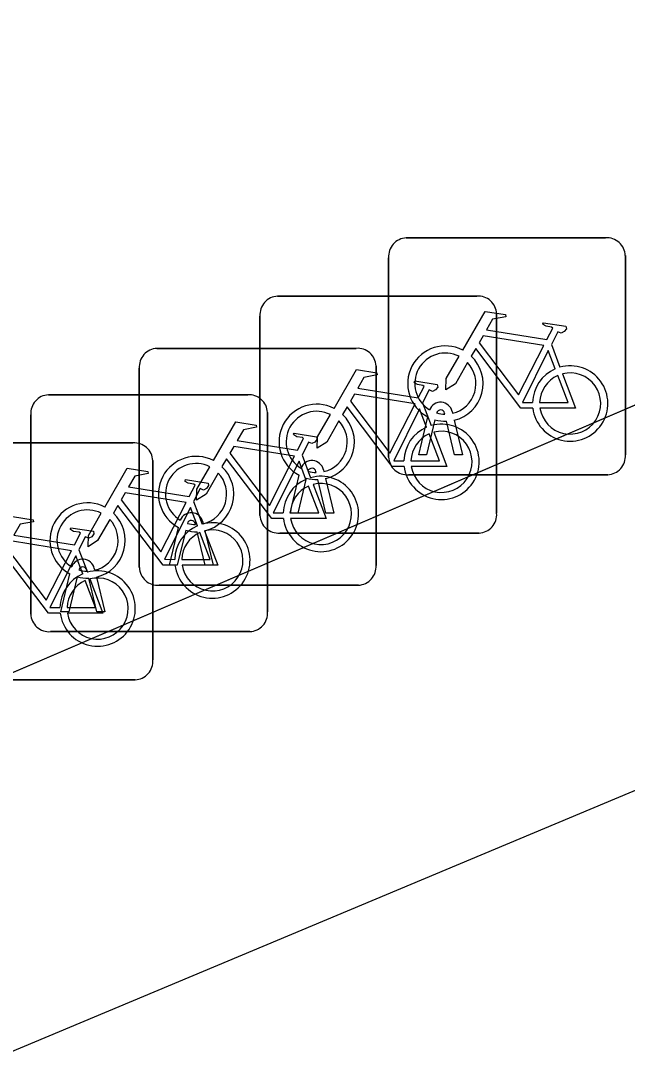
# Model space of a CAD drawing. Extents: x 160379 to 161131, y 383940 to 384849.
# Drawn here: x 160852.942 to 160855.502, y 384804.112 to 384808.468 of the extents above; entities that cross this region are included whole.
import ezdxf

# ---------------------------------------------------------------- set-up
doc = ezdxf.new("R2010")
doc.units = 0
for name, color, linetype in [('IMGEO_Fietsenrek', 7, 'Continuous'), ('IMGEO_Pand', 7, 'Continuous'), ('IMGEO_Pand_overbouw', 7, 'Continuous'), ('IMGEO_Voetpad_open', 7, 'Continuous')]:
    doc.layers.add(name, color=color, linetype=linetype)

msp = doc.modelspace()

# ---------------------------------------------------------------- linework, layer by layer
at = {"layer": 'IMGEO_Fietsenrek'}
for p, q in [((160854.5689, 384807.5515), (160855.4098, 384807.5515)), ((160855.4098, 384807.5515), (160854.5689, 384807.5515)), ((160854.4945, 384806.6269), (160854.4945, 384807.4678)), ((160854.4945, 384807.4678), (160854.4945, 384806.6269)), ((160855.4935, 384807.4771), (160855.4935, 384806.6362)), ((160855.4935, 384806.6362), (160855.4935, 384807.4771)), ((160854.0259, 384807.3055), (160854.8668, 384807.3055)), ((160854.8668, 384807.3055), (160854.0259, 384807.3055)), ((160853.9515, 384806.3809), (160853.9515, 384807.2218)), ((160853.9515, 384807.2218), (160853.9515, 384806.3809)), ((160854.9505, 384807.2311), (160854.9505, 384806.3902)), ((160854.9505, 384806.3902), (160854.9505, 384807.2311)), ((160853.5169, 384807.0855), (160854.3578, 384807.0855)), ((160854.3578, 384807.0855), (160853.5169, 384807.0855)), ((160855.1812, 384807.1012), (160855.2175, 384807.006)), ((160853.4425, 384806.1609), (160853.4425, 384807.0018)), ((160853.4425, 384807.0018), (160853.4425, 384806.1609)), ((160854.4415, 384807.0111), (160854.4415, 384806.1702)), ((160854.4415, 384806.1702), (160854.4415, 384807.0111)), ((160853.0589, 384806.8895), (160853.8998, 384806.8895)), ((160853.8998, 384806.8895), (160853.0589, 384806.8895)), ((160853.9835, 384806.8151), (160853.9835, 384805.9742)), ((160853.9835, 384805.9742), (160853.9835, 384806.8151)), ((160854.6382, 384806.8552), (160854.6745, 384806.76)), ((160854.7626, 384806.8194), (160854.7644, 384806.8115)), ((160852.9845, 384805.9649), (160852.9845, 384806.8058)), ((160852.9845, 384806.8058), (160852.9845, 384805.9649)), ((160854.6215, 384806.6363), (160854.6598, 384806.7963)), ((160854.6902, 384806.7841), (160854.6549, 384806.6363)), ((160854.7319, 384806.8079), (160854.7309, 384806.8122)), ((160854.773, 384806.6363), (160854.7391, 384806.778)), ((160854.7714, 384806.7823), (160854.8064, 384806.6363)), ((160852.5749, 384806.6865), (160853.4158, 384806.6865)), ((160853.4158, 384806.6865), (160852.5749, 384806.6865)), ((160853.4995, 384806.6121), (160853.4995, 384805.7712)), ((160853.4995, 384805.7712), (160853.4995, 384806.6121)), ((160854.1292, 384806.6352), (160854.1655, 384806.54)), ((160854.6549, 384806.6363), (160854.6215, 384806.6363)), ((160854.8064, 384806.6363), (160854.773, 384806.6363)), ((160854.1889, 384806.5619), (160854.1879, 384806.5662)), ((160854.2196, 384806.5734), (160854.2214, 384806.5655)), ((160855.4191, 384806.5525), (160854.5782, 384806.5525)), ((160854.5782, 384806.5525), (160855.4191, 384806.5525)), ((160854.0785, 384806.3903), (160854.1168, 384806.5503)), ((160854.1472, 384806.5381), (160854.1119, 384806.3903)), ((160854.23, 384806.3903), (160854.1961, 384806.532)), ((160854.2284, 384806.5363), (160854.2634, 384806.3903)), ((160853.6712, 384806.4392), (160853.7075, 384806.344)), ((160854.1119, 384806.3903), (160854.0785, 384806.3903)), ((160854.2634, 384806.3903), (160854.23, 384806.3903)), ((160853.6799, 384806.3419), (160853.6789, 384806.3462)), ((160853.7106, 384806.3534), (160853.7124, 384806.3455)), ((160853.5695, 384806.1703), (160853.6078, 384806.3303)), ((160853.6382, 384806.3181), (160853.6029, 384806.1703)), ((160853.721, 384806.1703), (160853.6871, 384806.312)), ((160853.7194, 384806.3163), (160853.7544, 384806.1703)), ((160854.8761, 384806.3065), (160854.0352, 384806.3065)), ((160854.0352, 384806.3065), (160854.8761, 384806.3065)), ((160853.1872, 384806.2362), (160853.2235, 384806.141)), ((160853.6029, 384806.1703), (160853.5695, 384806.1703)), ((160853.7544, 384806.1703), (160853.721, 384806.1703)), ((160853.1115, 384805.9743), (160853.1498, 384806.1343)), ((160853.1802, 384806.1221), (160853.1449, 384805.9743)), ((160853.2219, 384806.1459), (160853.2209, 384806.1502)), ((160853.2526, 384806.1574), (160853.2544, 384806.1495)), ((160853.2614, 384806.1203), (160853.2964, 384805.9743)), ((160853.263, 384805.9743), (160853.2291, 384806.116)), ((160854.3671, 384806.0865), (160853.5262, 384806.0865)), ((160853.5262, 384806.0865), (160854.3671, 384806.0865)), ((160853.1449, 384805.9743), (160853.1115, 384805.9743)), ((160853.2964, 384805.9743), (160853.263, 384805.9743)), ((160853.9091, 384805.8905), (160853.0682, 384805.8905)), ((160853.0682, 384805.8905), (160853.9091, 384805.8905)), ((160853.4251, 384805.6875), (160852.5842, 384805.6875)), ((160852.5842, 384805.6875), (160853.4251, 384805.6875))]:
    msp.add_line(p, q, dxfattribs=at)
for points in [[(160854.8071, 384807.0782), (160854.9018, 384807.2417), (160854.988, 384807.2279), (160854.9897, 384807.2192), (160854.9336, 384807.2083), (160854.9074, 384807.163), (160855.1626, 384807.1222)], [(160855.1626, 384807.1222), (160855.1876, 384807.171), (160855.1825, 384807.175), (160855.1593, 384807.1787), (160855.1466, 384807.1862), (160855.1456, 384807.1893), (160855.1478, 384807.1939), (160855.2426, 384807.1788), (160855.2449, 384807.1685), (160855.2355, 384807.1561), (160855.2231, 384807.1497), (160855.2086, 384807.1559), (160855.1812, 384807.1012)], [(160855.1497, 384807.097), (160854.8929, 384807.138), (160854.8762, 384807.1092), (160855.0432, 384806.8889), (160855.1497, 384807.097)], [(160855.1028, 384806.8335), (160855.0531, 384806.8336), (160854.8624, 384807.0853), (160854.8434, 384807.0525)], [(160855.1977, 384806.999), (160855.1684, 384807.0758), (160855.059, 384806.8577), (160855.1017, 384806.8576)], [(160854.8278, 384807.0257), (160854.7762, 384806.9365), (160854.7363, 384806.9105), (160854.7375, 384806.958), (160854.792, 384807.0522)], [(160854.2641, 384806.8322), (160854.3588, 384806.9957), (160854.445, 384806.9819), (160854.4467, 384806.9732), (160854.3906, 384806.9623), (160854.3644, 384806.917), (160854.6196, 384806.8762)], [(160854.6196, 384806.8762), (160854.6446, 384806.925), (160854.6395, 384806.929), (160854.6163, 384806.9327), (160854.6036, 384806.9402), (160854.6026, 384806.9433), (160854.6048, 384806.9479), (160854.6996, 384806.9328), (160854.7019, 384806.9225), (160854.6925, 384806.9101), (160854.6801, 384806.9037), (160854.6656, 384806.9099), (160854.6382, 384806.8552)], [(160855.1317, 384806.8575), (160855.2516, 384806.8573), (160855.2084, 384806.9709)], [(160855.2282, 384806.9778), (160855.2832, 384806.8332), (160855.1331, 384806.8335)], [(160854.6067, 384806.851), (160854.3499, 384806.892), (160854.3332, 384806.8632), (160854.5002, 384806.6429), (160854.6067, 384806.851)], [(160854.5598, 384806.5875), (160854.5101, 384806.5876), (160854.3194, 384806.8393), (160854.3004, 384806.8065)], [(160854.6547, 384806.753), (160854.6254, 384806.8298), (160854.516, 384806.6117), (160854.5587, 384806.6116)], [(160853.7551, 384806.6122), (160853.8498, 384806.7757), (160853.936, 384806.7619), (160853.9377, 384806.7532), (160853.8816, 384806.7423), (160853.8554, 384806.697), (160854.1106, 384806.6562)], [(160854.2848, 384806.7797), (160854.2332, 384806.6905), (160854.1933, 384806.6645), (160854.1945, 384806.712), (160854.249, 384806.8062)], [(160854.1106, 384806.6562), (160854.1356, 384806.705), (160854.1305, 384806.709), (160854.1073, 384806.7127), (160854.0946, 384806.7202), (160854.0936, 384806.7233), (160854.0958, 384806.7279), (160854.1906, 384806.7128), (160854.1929, 384806.7025), (160854.1835, 384806.6901), (160854.1711, 384806.6837), (160854.1566, 384806.6899), (160854.1292, 384806.6352)], [(160854.6852, 384806.7318), (160854.7402, 384806.5872), (160854.5901, 384806.5875)], [(160854.5887, 384806.6115), (160854.7086, 384806.6113), (160854.6654, 384806.7249)], [(160854.0977, 384806.631), (160853.8409, 384806.672), (160853.8242, 384806.6432), (160853.9912, 384806.4229), (160854.0977, 384806.631)], [(160854.0508, 384806.3675), (160854.0011, 384806.3676), (160853.8104, 384806.6193), (160853.7914, 384806.5865)], [(160854.1457, 384806.533), (160854.1164, 384806.6098), (160854.007, 384806.3917), (160854.0497, 384806.3916)], [(160853.2971, 384806.4162), (160853.3918, 384806.5797), (160853.478, 384806.5659), (160853.4797, 384806.5572), (160853.4236, 384806.5463), (160853.3974, 384806.501), (160853.6526, 384806.4602)], [(160853.7758, 384806.5597), (160853.7242, 384806.4705), (160853.6843, 384806.4445), (160853.6855, 384806.492), (160853.74, 384806.5862)], [(160853.6526, 384806.4602), (160853.6776, 384806.509), (160853.6725, 384806.513), (160853.6493, 384806.5167), (160853.6366, 384806.5242), (160853.6356, 384806.5273), (160853.6378, 384806.5319), (160853.7326, 384806.5168), (160853.7349, 384806.5065), (160853.7255, 384806.4941), (160853.7131, 384806.4877), (160853.6986, 384806.4939), (160853.6712, 384806.4392)], [(160854.1762, 384806.5118), (160854.2312, 384806.3672), (160854.0811, 384806.3675)], [(160853.6397, 384806.435), (160853.3829, 384806.476), (160853.3662, 384806.4472), (160853.5332, 384806.2269), (160853.6397, 384806.435)], [(160854.0797, 384806.3915), (160854.1996, 384806.3913), (160854.1564, 384806.5049)], [(160853.5928, 384806.1715), (160853.5431, 384806.1716), (160853.3524, 384806.4233), (160853.3334, 384806.3905)], [(160853.3178, 384806.3637), (160853.2662, 384806.2745), (160853.2263, 384806.2485), (160853.2275, 384806.296), (160853.282, 384806.3902)], [(160853.6877, 384806.337), (160853.6584, 384806.4138), (160853.549, 384806.1957), (160853.5917, 384806.1956)], [(160852.8131, 384806.2132), (160852.9078, 384806.3767), (160852.994, 384806.3629), (160852.9957, 384806.3542), (160852.9396, 384806.3433), (160852.9134, 384806.298), (160853.1686, 384806.2572)], [(160853.1686, 384806.2572), (160853.1936, 384806.306), (160853.1885, 384806.31), (160853.1653, 384806.3137), (160853.1526, 384806.3212), (160853.1516, 384806.3243), (160853.1538, 384806.3289), (160853.2486, 384806.3138), (160853.2509, 384806.3035), (160853.2415, 384806.2911), (160853.2291, 384806.2847), (160853.2146, 384806.2909), (160853.1872, 384806.2362)], [(160853.6217, 384806.1955), (160853.7416, 384806.1953), (160853.6984, 384806.3089)], [(160853.7182, 384806.3158), (160853.7732, 384806.1712), (160853.6231, 384806.1715)], [(160853.1557, 384806.232), (160852.8989, 384806.273), (160852.8822, 384806.2442), (160853.0492, 384806.0239), (160853.1557, 384806.232)], [(160853.1088, 384805.9685), (160853.0591, 384805.9686), (160852.8684, 384806.2203), (160852.8494, 384806.1875)], [(160853.2037, 384806.134), (160853.1744, 384806.2108), (160853.065, 384805.9927), (160853.1077, 384805.9926)], [(160853.1377, 384805.9925), (160853.2576, 384805.9923), (160853.2144, 384806.1059)], [(160853.2342, 384806.1128), (160853.2892, 384805.9682), (160853.1391, 384805.9685)]]:
    msp.add_lwpolyline(points, dxfattribs=at)
for centre, radius, start, end in [((160854.5722, 384807.4736), 0.0779, 92.4484, 184.2845), ((160854.5722, 384807.4736), 0.0779, 92.4484, 184.2845), ((160855.4156, 384807.4738), 0.0779, 2.4484, 94.2845), ((160855.4156, 384807.4738), 0.0779, 2.4484, 94.2845), ((160854.0292, 384807.2276), 0.0779, 92.4484, 184.2845), ((160854.0292, 384807.2276), 0.0779, 92.4484, 184.2845), ((160854.8726, 384807.2278), 0.0779, 2.4484, 94.2845), ((160854.8726, 384807.2278), 0.0779, 2.4484, 94.2845), ((160853.5202, 384807.0076), 0.0779, 92.4484, 184.2845), ((160853.5202, 384807.0076), 0.0779, 92.4484, 184.2845), ((160854.3636, 384807.0078), 0.0779, 2.4484, 94.2845), ((160854.3636, 384807.0078), 0.0779, 2.4484, 94.2845), ((160854.7341, 384806.9369), 0.159, 62.6766, 242.1369), ((160854.7341, 384806.9369), 0.129, 63.3192, 238.903), ((160854.7341, 384806.9369), 0.159, 283.5766, 46.6042), ((160854.7341, 384806.9369), 0.129, 283.6043, 43.4302), ((160855.2607, 384806.8529), 0.159, 113.3408, 178.3217), ((160855.2607, 384806.8529), 0.159, 187.0065, 105.7708), ((160855.2607, 384806.8529), 0.129, 113.923, 177.9556), ((160855.2607, 384806.8529), 0.129, 188.6715, 104.5883), ((160853.0622, 384806.8116), 0.0779, 92.4484, 184.2845), ((160853.0622, 384806.8116), 0.0779, 92.4484, 184.2845), ((160853.9056, 384806.8118), 0.0779, 2.4484, 94.2845), ((160853.9056, 384806.8118), 0.0779, 2.4484, 94.2845), ((160854.7139, 384806.8083), 0.0499, 12.8025, 158.6934), ((160854.1911, 384806.6909), 0.159, 62.6766, 242.1369), ((160854.1911, 384806.6909), 0.129, 63.3192, 238.903), ((160854.7139, 384806.8083), 0.0174, 12.8025, 163.4502), ((160854.7341, 384806.9369), 0.129, 253.415, 269.0204), ((160854.1911, 384806.6909), 0.129, 283.6043, 43.4302), ((160854.1911, 384806.6909), 0.159, 283.5766, 46.6042), ((160854.7341, 384806.9369), 0.159, 253.9967, 271.7867), ((160854.7177, 384806.6069), 0.159, 113.3408, 178.3217), ((160854.7177, 384806.6069), 0.159, 187.0065, 105.7708), ((160854.7177, 384806.6069), 0.129, 188.6715, 104.5883), ((160853.4216, 384806.6088), 0.0779, 2.4484, 94.2845), ((160853.4216, 384806.6088), 0.0779, 2.4484, 94.2845), ((160854.7177, 384806.6069), 0.129, 113.923, 177.9556), ((160853.6821, 384806.4709), 0.159, 62.6766, 242.1369), ((160853.6821, 384806.4709), 0.129, 63.3192, 238.903), ((160854.1709, 384806.5623), 0.0499, 12.8025, 158.6934), ((160854.5724, 384806.6302), 0.0779, 182.4484, 274.2845), ((160854.5724, 384806.6302), 0.0779, 182.4484, 274.2845), ((160855.4158, 384806.6304), 0.0779, 272.4484, 4.2845), ((160855.4158, 384806.6304), 0.0779, 272.4484, 4.2845), ((160853.6821, 384806.4709), 0.129, 283.6043, 43.4302), ((160853.6821, 384806.4709), 0.159, 283.5766, 46.6042), ((160854.1709, 384806.5623), 0.0174, 12.8025, 163.4502), ((160854.1911, 384806.6909), 0.129, 253.415, 269.0204), ((160854.2087, 384806.3869), 0.159, 113.3408, 178.3217), ((160854.2087, 384806.3869), 0.159, 187.0065, 105.7708), ((160854.2087, 384806.3869), 0.129, 188.6715, 104.5883), ((160854.1911, 384806.6909), 0.159, 253.9967, 271.7867), ((160854.2087, 384806.3869), 0.129, 113.923, 177.9556), ((160853.2241, 384806.2749), 0.159, 62.6766, 242.1369), ((160853.2241, 384806.2749), 0.129, 63.3192, 238.903), ((160853.2241, 384806.2749), 0.159, 283.5766, 46.6042), ((160853.6619, 384806.3423), 0.0499, 12.8025, 158.6934), ((160854.0294, 384806.3842), 0.0779, 182.4484, 274.2845), ((160854.0294, 384806.3842), 0.0779, 182.4484, 274.2845), ((160854.8728, 384806.3844), 0.0779, 272.4484, 4.2845), ((160854.8728, 384806.3844), 0.0779, 272.4484, 4.2845), ((160853.2241, 384806.2749), 0.129, 283.6043, 43.4302), ((160853.7507, 384806.1909), 0.159, 113.3408, 178.3217), ((160853.7507, 384806.1909), 0.159, 187.0065, 105.7708), ((160853.6619, 384806.3423), 0.0174, 12.8025, 163.4502), ((160853.6821, 384806.4709), 0.129, 253.415, 269.0204), ((160853.7507, 384806.1909), 0.129, 113.923, 177.9556), ((160853.7507, 384806.1909), 0.129, 188.6715, 104.5883), ((160853.6821, 384806.4709), 0.159, 253.9967, 271.7867), ((160853.2039, 384806.1463), 0.0499, 12.8025, 158.6934), ((160853.2039, 384806.1463), 0.0174, 12.8025, 163.4502), ((160853.5204, 384806.1642), 0.0779, 182.4484, 274.2845), ((160853.5204, 384806.1642), 0.0779, 182.4484, 274.2845), ((160854.3638, 384806.1644), 0.0779, 272.4484, 4.2845), ((160854.3638, 384806.1644), 0.0779, 272.4484, 4.2845), ((160853.2667, 384805.9879), 0.159, 113.3408, 178.3217), ((160853.2667, 384805.9879), 0.159, 187.0065, 105.7708), ((160853.2667, 384805.9879), 0.129, 188.6715, 104.5883), ((160853.2241, 384806.2749), 0.159, 253.9967, 271.7867), ((160853.2241, 384806.2749), 0.129, 253.415, 269.0204), ((160853.2667, 384805.9879), 0.129, 113.923, 177.9556), ((160853.0624, 384805.9682), 0.0779, 182.4484, 274.2845), ((160853.0624, 384805.9682), 0.0779, 182.4484, 274.2845), ((160853.9058, 384805.9684), 0.0779, 272.4484, 4.2845), ((160853.9058, 384805.9684), 0.0779, 272.4484, 4.2845), ((160853.4218, 384805.7654), 0.0779, 272.4484, 4.2845), ((160853.4218, 384805.7654), 0.0779, 272.4484, 4.2845)]:
    msp.add_arc(centre, radius, start, end, dxfattribs=at)
at = {"layer": 'IMGEO_Pand'}
msp.add_lwpolyline([(160861.248, 384807.613), (160856.637, 384805.682), (160850.074, 384802.934)], dxfattribs=at)
at = {"layer": 'IMGEO_Pand_overbouw'}
msp.add_lwpolyline([(160849.33, 384804.182), (160856.936, 384807.449), (160857.683, 384807.769), (160857.443, 384808.329), (160855.689, 384812.566), (160855.478, 384813.074), (160854.992, 384813.327), (160851.771, 384815.004), (160851.285, 384815.256), (160848.064, 384816.934), (160847.614, 384817.168), (160847.091, 384817.088), (160844.534, 384816.516), (160845.065, 384813.786), (160845.768, 384813.312), (160846.784, 384810.371), (160845.885, 384809.93), (160847.147, 384808.478), (160847.646, 384808.676)], close=True, dxfattribs=at)
at = {"layer": 'IMGEO_Voetpad_open'}
msp.add_lwpolyline([(160849.33, 384804.182), (160857.683, 384807.769)], dxfattribs=at)

doc.saveas('drawing.dxf')
